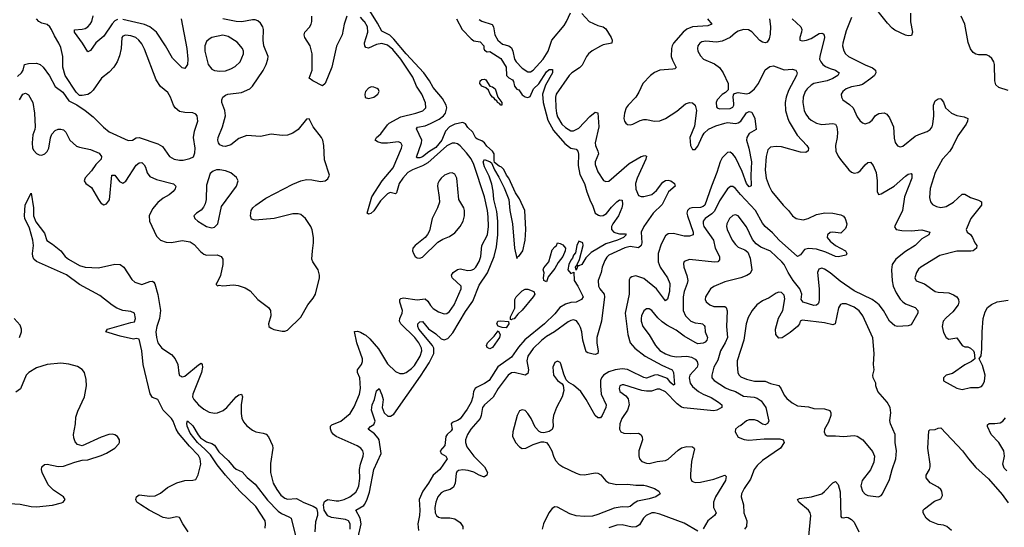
# Model space of a CAD drawing. Header units: inches. Extents: x 1682530 to 1839546, y 640742 to 791647.
# Tile 573 of 656: x 1817446 to 1824741, y 665023 to 668783. Entities that reach past the tile are written whole.
import ezdxf

# ---------------------------------------------------------------- set-up
doc = ezdxf.new("R2010")
doc.units = ezdxf.units.IN
doc.header["$MEASUREMENT"] = 0
doc.layers.add('B8616', color=7, linetype='Continuous')
doc.layers.add('B8626', color=7, linetype='Continuous')

msp = doc.modelspace()

# ---------------------------------------------------------------- linework, layer by layer
at = {"layer": 'B8616', "color": 5}
for points, elevation in [([(1817430, 668362.6), (1817459, 668390), (1817470.9, 668410), (1817481.6, 668450), (1817510, 668458.6), (1817570, 668460.2), (1817597.6, 668450), (1817620.3, 668430), (1817665.9, 668365.9), (1817710, 668287.3), (1817766, 668246), (1817810, 668182), (1817870, 668151.3), (1817930, 668110.7), (1817990, 668063.8), (1818066.1, 667986.1), (1818110, 667951.3), (1818250, 667888.2), (1818282.7, 667890), (1818310, 667908.7), (1818330, 667911.4), (1818470, 667862.6), (1818503.7, 667843.7), (1818557.1, 667770), (1818590, 667748.7), (1818630, 667741.1), (1818658, 667742), (1818706.5, 667753.5), (1818732.5, 667767.5), (1818742.8, 667797.2), (1818745.1, 667830), (1818733.8, 667910), (1818742.2, 667957.8), (1818765.1, 668030), (1818760.7, 668070), (1818750, 668082), (1818730, 668093), (1818670, 668095.1), (1818630, 668103.5), (1818598, 668130), (1818585.4, 668150), (1818563, 668210), (1818543.1, 668243.1), (1818490, 668287.3), (1818456.2, 668336.2), (1818370, 668563.7), (1818350, 668602.9), (1818329.7, 668630), (1818306, 668650), (1818270, 668663.8), (1818230, 668668), (1818210, 668660.7), (1818202.6, 668650), (1818198.3, 668570), (1818186, 668514), (1818167.2, 668470), (1818142.6, 668430), (1818110, 668393.3), (1818052.7, 668350), (1817990, 668260.9), (1817970, 668240.9), (1817950, 668229.6), (1817910, 668220.7), (1817890, 668220.9), (1817864.7, 668244.7), (1817784, 668370), (1817766.2, 668430), (1817766, 668510), (1817750, 668577.2), (1817736.9, 668610), (1817703.9, 668663.9), (1817682.4, 668710), (1817670, 668729.7), (1817650, 668746.9), (1817610, 668758.2), (1817586.6, 668770), (1817571.5, 668790)], 440), ([(1817444.1, 668190), (1817470, 668230.3), (1817490, 668237.8), (1817510, 668225.3), (1817543, 668170), (1817556.1, 668090), (1817561.8, 667990), (1817558.9, 667970), (1817542.7, 667930), (1817537.6, 667870), (1817541.5, 667830), (1817550, 667813.7), (1817570, 667791.5), (1817590, 667781.3), (1817610, 667779.6), (1817631.5, 667788.5), (1817650, 667806.7), (1817662.5, 667830), (1817673, 667907), (1817684.5, 667935.5), (1817710, 667962.9), (1817730, 667970.9), (1817750, 667972.2), (1817770, 667965.8), (1817788.2, 667950), (1817817.6, 667890), (1817867.1, 667847.1), (1817890, 667838.5), (1817970, 667822.5), (1818035.3, 667795.3), (1818051.8, 667770), (1818049, 667750), (1818010.3, 667710), (1817976.8, 667663.2), (1817930, 667611.1), (1817924.2, 667590), (1817936.4, 667570), (1817978.7, 667538.7), (1818030.2, 667450.2), (1818050, 667421.6), (1818057.7, 667417.7), (1818070, 667412.4), (1818090, 667419.5), (1818112.3, 667447.7), (1818129.7, 667630.3), (1818150, 667630.3), (1818185.2, 667585.2), (1818210, 667572.2), (1818232.3, 667587.7), (1818310, 667706.2), (1818330, 667723.5), (1818350, 667723.9), (1818368.1, 667708.1), (1818378, 667690), (1818390, 667648.4), (1818410, 667621.3), (1818459.5, 667599.5), (1818586.3, 667566.3), (1818602, 667550), (1818597.4, 667530), (1818583.1, 667510), (1818554.6, 667485.4), (1818510, 667461.2), (1818470, 667429.8), (1818430, 667381), (1818406, 667330), (1818408.3, 667290), (1818459, 667179), (1818488.9, 667148.9), (1818530, 667135.2), (1818570, 667133.2), (1818650, 667146.6), (1818710, 667136.8), (1818738.5, 667118.5), (1818785.7, 667065.7), (1818810, 667045.3), (1818830, 667037.6), (1818910, 667041), (1818938.9, 667030), (1818951.9, 667010), (1818950.9, 666969.1), (1818932.8, 666887.2), (1818907.5, 666832.5), (1818902, 666830), (1818902, 666822), (1818912, 666812), (1818924, 666816), (1818950.5, 666810.5), (1819030, 666819.7), (1819064.8, 666815.2), (1819117, 666797), (1819154.2, 666774.2), (1819210.3, 666710), (1819290.1, 666650.1), (1819304.4, 666630), (1819307.2, 666590), (1819288.7, 666530), (1819293, 666510), (1819310, 666498.7), (1819330, 666489.1), (1819390, 666476), (1819410, 666474.9), (1819430, 666482), (1819530, 666579.1), (1819579.8, 666670), (1819621, 666719), (1819638.2, 666750), (1819668.2, 666870), (1819668.2, 666890), (1819658.3, 666930), (1819617.2, 666990), (1819611.7, 667010), (1819614.5, 667070), (1819623.8, 667130), (1819623.5, 667170), (1819614.2, 667225.8), (1819603.8, 667250), (1819563.5, 667310), (1819530, 667339.8), (1819510, 667346), (1819470, 667344.4), (1819330.9, 667309.1), (1819190, 667297.2), (1819164.2, 667304.2), (1819156.8, 667330), (1819162, 667370), (1819173.5, 667390), (1819195.1, 667410), (1819270, 667459.7), (1819470, 667565.4), (1819530, 667590.2), (1819570, 667598.9), (1819610, 667597.2), (1819674.5, 667585.5), (1819709.8, 667590.2), (1819730, 667603.8), (1819740.5, 667630), (1819704, 667744), (1819700.3, 667850), (1819691.9, 667890), (1819682.2, 667910), (1819620.5, 667990), (1819590, 668049.3), (1819570, 668046), (1819510.2, 667969.8), (1819470, 667943.1), (1819430, 667927.7), (1819390, 667925.8), (1819310, 667935.8), (1819230, 667918), (1819130, 667924.2), (1819070, 667903.1), (1819010, 667856), (1818970, 667843.5), (1818950, 667845.6), (1818930, 667855.8), (1818919.2, 667870), (1818914, 667890), (1818916.5, 667910), (1818947.6, 667990), (1818969.8, 668070), (1818964.9, 668110), (1818942.9, 668170), (1818942.9, 668190), (1818951.3, 668208.7), (1818970, 668224.2), (1818988.1, 668231.9), (1819090, 668243.2), (1819151.1, 668270), (1819169.9, 668290.1), (1819250, 668407.4), (1819272.8, 668450), (1819285.1, 668490), (1819286, 668510), (1819254.2, 668590), (1819250.4, 668630), (1819252.2, 668710), (1819246.6, 668730), (1819230, 668756.3), (1819210, 668774.3), (1819190, 668781.1), (1819170, 668782.7), (1819092, 668768), (1819050, 668769.5), (1818950, 668789.4)], 420), ([(1818170, 668784.5), (1818150, 668773.8), (1818130, 668753), (1818070, 668660.6), (1818009.1, 668610.9), (1817970, 668554.3), (1817950, 668545.1), (1817910.7, 668610), (1817851.1, 668690), (1817851.8, 668708.2), (1817910, 668712), (1817930, 668718.1), (1817950, 668730.2), (1817969, 668750), (1817979.6, 668770), (1817989.9, 668810.1)], 420), ([(1818641.5, 668790), (1818683.3, 668570), (1818691.8, 668490), (1818688.1, 668451.9), (1818670, 668421.6), (1818650, 668425.7), (1818577.5, 668497.5), (1818526.8, 668590), (1818459.9, 668690), (1818410, 668729.9), (1818370, 668748.3), (1818210, 668784.7)], 420), ([(1819870, 668809.6), (1819849.7, 668750.3), (1819835.7, 668670), (1819792.2, 668587.8), (1819757.5, 668430), (1819710, 668311.3), (1819690, 668292.8), (1819617.6, 668330), (1819591.3, 668350), (1819613.6, 668410), (1819612.8, 668530), (1819598.9, 668590), (1819559.4, 668650), (1819553.6, 668670), (1819558.7, 668690), (1819593.4, 668726.6), (1819605.3, 668750), (1819610.7, 668770), (1819609.8, 668810)], 380), ([(1820000, 668768.1), (1819998.9, 668770), (1819970, 668800.8)], 380), ([(1820000, 668607.1), (1819999.6, 668610), (1820000, 668611.1)], 380), ([(1818693.7, 664990), (1818653.6, 665050), (1818630, 665094.7), (1818610, 665101.5), (1818550.8, 665089.2), (1818510, 665095.1), (1818404.2, 665150), (1818343.1, 665190), (1818313.1, 665210), (1818306.2, 665230), (1818312.2, 665250), (1818330, 665262.9), (1818410, 665253), (1818450, 665256.5), (1818490, 665276.5), (1818541.3, 665318.7), (1818610, 665351.8), (1818670, 665369), (1818728.3, 665371.7), (1818750, 665378), (1818767.3, 665412.7), (1818788.6, 665490), (1818783.4, 665530), (1818770, 665554.1), (1818703.8, 665623.7), (1818621.4, 665721.4), (1818604.7, 665750), (1818582.2, 665810), (1818569.9, 665829.9), (1818509.8, 665890), (1818470, 665969.5), (1818430, 665984.7), (1818412.1, 666012.1), (1818361.5, 666230), (1818350, 666329), (1818330, 666416.2), (1818310, 666420.4), (1818290, 666417.5), (1818190, 666438.6), (1818085.2, 666470), (1818097, 666490), (1818270, 666540.8), (1818296.1, 666543.9), (1818303.6, 666570), (1818296.9, 666610), (1818270, 666620.9), (1818210, 666627.7), (1818164.9, 666644.9), (1818130, 666667.4), (1818040.6, 666740.6), (1817890, 666822.3), (1817792.2, 666892.2), (1817570, 666991.1), (1817549.9, 667009.9), (1817544.5, 667030), (1817540.7, 667050), (1817547.4, 667110), (1817544.5, 667150), (1817518.1, 667238.1), (1817482.8, 667310), (1817481.4, 667330), (1817487.4, 667412.6), (1817530, 667498.8), (1817547.2, 667390), (1817548.5, 667330), (1817565.8, 667285.8), (1817630, 667201), (1817648.2, 667148.2), (1817690, 667120.5), (1817750, 667070.3), (1817783.7, 667030), (1817808.5, 667010), (1817890, 666961.8), (1817930, 666950.3), (1818030, 666943.7), (1818150, 666972.4), (1818190, 666970.4), (1818217.1, 666950), (1818278, 666858), (1818298.9, 666838.9), (1818350, 666822), (1818410, 666844.7), (1818430, 666845.7), (1818439.1, 666839.1), (1818446.5, 666826.5), (1818468.4, 666748.4), (1818488.9, 666630), (1818481.1, 666570), (1818462, 666510), (1818455.4, 666470), (1818459.2, 666430), (1818470.6, 666390), (1818498.6, 666350), (1818570, 666302.3), (1818598.8, 666270), (1818618.3, 666230), (1818624.1, 666164.1), (1818630, 666148), (1818641.4, 666141.4), (1818650, 666137.5), (1818670, 666142.7), (1818770, 666226.9), (1818790, 666238), (1818796.9, 666230), (1818800.2, 666210), (1818791.8, 666170), (1818728, 666010), (1818727.1, 665990), (1818736.2, 665970), (1818771.4, 665930), (1818810, 665898), (1818850, 665875.3), (1818890, 665867.8), (1818910.4, 665870.4), (1818952.7, 665887.3), (1818979.7, 665910), (1819050, 665990.2), (1819070, 666004.9), (1819090.2, 666010.2), (1819098, 665990), (1819086.4, 665933.6), (1819086.7, 665866.7), (1819092.6, 665832.6), (1819105.3, 665805.3), (1819130, 665774.3), (1819170, 665742.3), (1819194.8, 665730), (1819250, 665721.3), (1819273.3, 665713.3), (1819290, 665692.4), (1819319.6, 665630), (1819322.4, 665610), (1819305.2, 665494.8), (1819303.6, 665430), (1819324.2, 665350), (1819350, 665304.1), (1819380.8, 665260.8), (1819410, 665238), (1819430, 665232.2), (1819497.3, 665237.3), (1819550, 665205.8), (1819620.4, 665180.4), (1819644, 665164), (1819653.7, 665133.7), (1819652.2, 665110), (1819637.2, 665062.8), (1819633.2, 664990)], 380), ([(1817445.1, 666430), (1817458.4, 666470), (1817459.3, 666490), (1817450, 666519.7), (1817406.2, 666570)], 420), ([(1819894.8, 665010), (1819894.7, 665050), (1819881.8, 665070), (1819861, 665081), (1819755.9, 665095.9), (1819728.5, 665108.5), (1819701.1, 665150), (1819695.8, 665190), (1819704.8, 665215.2), (1819730, 665228.5), (1819790, 665219), (1819810, 665220.1), (1819849.7, 665230), (1819892.1, 665250), (1819935.7, 665284.3), (1819950, 665305.3), (1819958.5, 665330), (1819965.5, 665385.5), (1819962.8, 665450), (1819970.4, 665489.6), (1819991.5, 665550), (1819993.8, 665570), (1819988.3, 665590), (1819973, 665610), (1819946.5, 665626.5), (1819790, 665694.9), (1819769.9, 665710), (1819756.1, 665730), (1819748.5, 665751.5), (1819748.7, 665771.3), (1819759, 665781), (1819826.2, 665810), (1819893.6, 665866.4), (1819925.3, 665914.7), (1819964.4, 666010), (1819971, 666050), (1819966, 666130), (1819949.8, 666170), (1819949, 666190), (1819977.5, 666230), (1819985, 666250), (1819984.9, 666270), (1819944.8, 666390), (1819927.3, 666472.7), (1819950, 666476), (1819970, 666467.9), (1820000, 666451.6)], 380), ([(1817370, 665199.6), (1817450, 665194.8), (1817530, 665178.2), (1817570, 665174.7), (1817690, 665186.5), (1817756, 665204), (1817769.2, 665210), (1817782.7, 665230), (1817769.4, 665250), (1817697.3, 665297.3), (1817657.5, 665337.5), (1817612.9, 665430), (1817606.4, 665450), (1817610, 665470.3), (1817630, 665487.4), (1817650, 665490.2), (1817730, 665473.4), (1817770, 665475.3), (1817854.1, 665505.9), (1817910, 665519.5), (1817950, 665523.6), (1818050, 665554.9), (1818090, 665572), (1818151.8, 665608.2), (1818179.8, 665640.2), (1818184.7, 665650), (1818184.7, 665670), (1818170, 665695.1), (1818150, 665707.8), (1818130, 665712.2), (1818106.8, 665710), (1818050, 665689.7), (1817910, 665627.6), (1817875.4, 665635.4), (1817856.4, 665656.4), (1817845.9, 665685.9), (1817843.8, 665710), (1817858.7, 665790), (1817861.9, 665838.1), (1817876.2, 665883.8), (1817926.8, 665990), (1817940.2, 666070), (1817937.8, 666117.8), (1817925.4, 666170), (1817910, 666193), (1817874.1, 666214.1), (1817810, 666231.9), (1817750, 666238.7), (1817650, 666228.7), (1817570, 666205), (1817513.1, 666170), (1817493.8, 666150), (1817452.1, 666047.9), (1817417.1, 666022.9)], 420), ([(1819264.2, 665015.8), (1819268.4, 665050), (1819265.3, 665070), (1819196.3, 665176.3), (1819078.1, 665290), (1818969.8, 665410), (1818910, 665484.7), (1818859.6, 665559.6), (1818820.3, 665600.3), (1818762.2, 665650), (1818710, 665719.1), (1818687.2, 665772.8), (1818684.7, 665795.3), (1818690, 665811), (1818730, 665775.8), (1818768, 665708), (1818786.4, 665686.4), (1818830, 665657), (1818870, 665642.6), (1818890, 665630.4), (1818921.7, 665581.7), (1818990, 665518.4), (1819028.9, 665470), (1819050, 665454), (1819093.7, 665433.7), (1819131.9, 665391.9), (1819190, 665342.4), (1819282.9, 665222.9), (1819361.8, 665141.8), (1819384.6, 665124.6), (1819441, 665101), (1819456.9, 665090), (1819500.8, 664910)], 360), ([(1820000, 663666.4), (1819986.4, 663686.4), (1819969.4, 663729.4), (1819916.1, 664010), (1819908.9, 664130), (1819914.5, 664425.5), (1819931.8, 664628.2), (1819922.6, 664770), (1819939.9, 664830), (1819950, 664927.3), (1819976.9, 665050), (1819968.6, 665090), (1819936, 665150), (1819995.8, 665184.2), (1820000, 665191.9)], 360)]:
    msp.add_lwpolyline(points, dxfattribs=dict(at, elevation=elevation))
at = {"layer": 'B8616', "color": 5, "elevation": 440}
for points in [[(1818950, 668667.4), (1818870, 668650.9), (1818850, 668639.7), (1818830, 668620.5), (1818817.5, 668590), (1818817.1, 668550), (1818843.2, 668450), (1818870, 668417.4), (1818890, 668407.2), (1818930, 668400.9), (1818970, 668404.7), (1819010, 668418), (1819043.4, 668436.6), (1819080.4, 668470), (1819103.1, 668530), (1819103.1, 668550), (1819096, 668570), (1819057, 668617), (1818990, 668659.1)], [(1818930, 667670.9), (1818904.7, 667670), (1818878.3, 667661.7), (1818857.6, 667642.4), (1818830, 667558), (1818826.4, 667450), (1818820.4, 667419.6), (1818807, 667393), (1818790, 667372.7), (1818756, 667350), (1818736, 667330), (1818742.8, 667310), (1818764.9, 667290), (1818830, 667250.4), (1818870, 667240.4), (1818890, 667245.5), (1818913.6, 667270), (1818942, 667398), (1819051.5, 667550), (1819063.7, 667590), (1819053.3, 667613.3), (1819010, 667647.8), (1818970, 667662.6)]]:
    msp.add_lwpolyline(points, close=True, dxfattribs=at)
at = {"layer": 'B8626', "color": 5}
for points, elevation in [([(1824046.1, 668830), (1824046.7, 668766.7), (1824060.7, 668690), (1824053.4, 668666.6), (1824030, 668662.8), (1824010, 668669), (1823930, 668706.3), (1823910, 668720.3), (1823876.2, 668756.2), (1823750, 668915.1)], 480), ([(1820000, 665191.9), (1820017, 665223), (1820036.9, 665283.1), (1820069.3, 665450), (1820124.4, 665570), (1820109.9, 665669.9), (1820103.1, 665683.1), (1820074.4, 665714.4), (1820027.3, 665750), (1820045.6, 665770), (1820070, 665783.9), (1820079.6, 665810), (1820052.8, 665890), (1820056.8, 665930), (1820076, 665970), (1820090, 666034.8), (1820110, 666050.7), (1820130, 666004.7), (1820138.7, 665970), (1820132.7, 665910), (1820145.7, 665870), (1820173.4, 665846.6), (1820193.7, 665846.3), (1820217.8, 665862.2), (1820416.3, 666143.7), (1820479, 666241), (1820513.4, 666310), (1820515.1, 666350), (1820505, 666370), (1820404.1, 666490), (1820394.9, 666510), (1820396.4, 666530), (1820410, 666544.4), (1820430, 666547.8), (1820474.1, 666494.1), (1820530, 666456.2), (1820570, 666419), (1820590, 666410.9), (1820617.3, 666422.7), (1820655.4, 666464.6), (1820750, 666622), (1820802.5, 666697.5), (1820850, 666816.4), (1820912.4, 666907.6), (1820962.7, 667030), (1820978.4, 667101.6), (1820987.9, 667190), (1820988.7, 667290), (1820981.2, 667361.2), (1820959.1, 667450), (1820953.4, 667513.4), (1820943.3, 667563.3), (1820923.9, 667623.9), (1820890, 667692.3), (1820878.9, 667730), (1820890, 667746), (1820932, 667730), (1820942, 667722), (1820962.8, 667670), (1820996.3, 667616.3), (1821036.3, 667536.3), (1821070.6, 667450.6), (1821078, 667370), (1821097.3, 667270), (1821111, 667090), (1821130, 667014), (1821138, 667030), (1821150, 667036), (1821173.1, 667070), (1821190, 667151), (1821197.3, 667230), (1821188.5, 667370), (1821150, 667455.1), (1821119.3, 667499.3), (1821070, 667608.7), (1821052.3, 667630), (1821032.5, 667672.5), (1821015.3, 667690), (1820998, 667698), (1820964.7, 667724.7), (1820960.5, 667740.5), (1820960.3, 667790), (1820949.8, 667810), (1820906.2, 667846.2), (1820890, 667870.9), (1820870, 667884.5), (1820836.8, 667896.8), (1820826.2, 667906.2), (1820804, 667950), (1820765.2, 667985.2), (1820750, 668011.2), (1820730, 668022), (1820670, 668009.1), (1820629.7, 667990.3), (1820602.1, 667957.9), (1820574.4, 667890), (1820530, 667836.1), (1820476.9, 667803.1), (1820430, 667766.1), (1820410, 667760.3), (1820390, 667760.7), (1820385.5, 667765.5), (1820422.5, 667870), (1820425.7, 667890), (1820385.4, 667974.6), (1820392.9, 667987.1), (1820450, 667997.4), (1820490, 668013.9), (1820554.6, 668045.4), (1820587, 668070), (1820601.7, 668090), (1820609.6, 668130), (1820606.6, 668150), (1820578.9, 668198.9), (1820510, 668279.5), (1820482, 668330), (1820439.3, 668390), (1820310, 668529.4), (1820219.2, 668639.2), (1820188.4, 668668.4), (1820130, 668697.2), (1820097.8, 668757.8), (1820027.5, 668867.5)], 360), ([(1820000, 668611.1), (1820024.8, 668690), (1820022.1, 668730), (1820000, 668768.1)], 380), ([(1820681.6, 668790), (1820723.2, 668710), (1820790, 668642), (1820810, 668627), (1820858.7, 668618.7), (1820884.4, 668590), (1820883.7, 668570), (1820890, 668557.3), (1820910, 668544.9), (1820930, 668547.3), (1821010, 668496), (1821050.2, 668430), (1821051.7, 668370), (1821070, 668352.9), (1821098, 668338), (1821105.7, 668325.7), (1821113.1, 668290), (1821130, 668269.3), (1821143.1, 668263.1), (1821170, 668225.2), (1821190, 668212.2), (1821210, 668206.2), (1821227.1, 668212.9), (1821253.6, 668270), (1821291.2, 668308.8), (1821350, 668397.7), (1821370, 668413.7), (1821394.7, 668414.7), (1821393.5, 668390), (1821342.1, 668297.9), (1821320.4, 668230), (1821325.7, 668170), (1821358.7, 668038.7), (1821401.7, 667961.7), (1821486, 667866), (1821518.6, 667838.6), (1821530, 667832), (1821570, 667824.4), (1821582, 667810), (1821587.1, 667787.1), (1821583.9, 667703.9), (1821596.9, 667636.9), (1821630, 667570.7), (1821647.2, 667507.2), (1821675.6, 667435.6), (1821690.3, 667410), (1821710.4, 667350), (1821734.5, 667334.5), (1821750, 667330.2), (1821770, 667332.9), (1821793, 667347), (1821830, 667393.4), (1821870, 667432.8), (1821890, 667448.4), (1821910, 667446), (1821912.7, 667412.7), (1821907.2, 667390), (1821881.5, 667330), (1821840.5, 667270), (1821831.5, 667250), (1821831, 667230), (1821848, 667210), (1821863.8, 667203.8), (1821890, 667197.2), (1821935.6, 667195.6), (1821940.4, 667190), (1821919.6, 667170), (1821875.8, 667150), (1821790, 667123.2), (1821680.9, 667059.1), (1821641.7, 667018.3), (1821610, 666969.6), (1821590, 666959), (1821581, 666959), (1821568.4, 666928.4), (1821565.2, 666950), (1821570, 666962), (1821578, 666962), (1821575.3, 666970), (1821593.2, 667006.8), (1821622, 667110), (1821617.6, 667130), (1821590, 667143), (1821573.7, 667110), (1821563.8, 667056.2), (1821550, 667038.7), (1821543.1, 667016.9), (1821530, 667001.6), (1821514.4, 666970), (1821508.5, 666930), (1821530, 666904), (1821551.6, 666911.6), (1821553, 666850), (1821580.8, 666810), (1821620.3, 666730), (1821608.8, 666710), (1821570, 666691.6), (1821530, 666687.7), (1821490, 666676.8), (1821448.8, 666651.2), (1821410, 666605.1), (1821333.6, 666530), (1821189.5, 666410.5), (1821141.9, 666358.1), (1821090, 666284.2), (1820987.7, 666212.3), (1820923.9, 666110), (1820890, 666088.1), (1820830, 666059.7), (1820819.5, 666050), (1820809, 666030), (1820804.4, 665990), (1820791.7, 665950), (1820762.5, 665897.5), (1820710, 665827.1), (1820690, 665813.1), (1820650, 665800.4), (1820642.9, 665790), (1820649.3, 665750), (1820643.2, 665736.8), (1820612.3, 665710), (1820603.7, 665696.3), (1820595.6, 665630), (1820560.8, 665590), (1820567.6, 665570), (1820602.6, 665550), (1820613, 665530), (1820559.3, 665450), (1820510, 665408.5), (1820476.1, 665350), (1820433, 665290), (1820406.6, 665230), (1820411.6, 665150), (1820408.6, 665111.4), (1820395.6, 665050), (1820399.9, 665000.1)], 360), ([(1821610, 668828.5), (1821665.5, 668770), (1821730, 668740.9), (1821770, 668728.7), (1821790, 668715.8), (1821828.1, 668650), (1821835, 668630), (1821832.2, 668610), (1821770, 668595.8), (1821750, 668586.8), (1821688.7, 668551.3), (1821661.6, 668530), (1821645.7, 668510), (1821613.9, 668446.1), (1821593, 668427), (1821536.6, 668390), (1821516.6, 668370), (1821420.4, 668230), (1821415, 668210), (1821418.2, 668130), (1821422.1, 668090), (1821430, 668063.5), (1821463.7, 668010), (1821490, 667983.8), (1821530, 667960.7), (1821550, 667958.9), (1821590, 667978.7), (1821670, 668064.5), (1821710, 668097.6), (1821730, 668094), (1821735.8, 667990), (1821710.6, 667870), (1821712.3, 667850), (1821730.8, 667810), (1821733.3, 667790), (1821710.1, 667730), (1821710.8, 667710), (1821730, 667656), (1821772.8, 667592.8), (1821790, 667583.6), (1821810, 667587.8), (1821961.9, 667718.1), (1822050, 667770.1), (1822077.5, 667777.5), (1822091, 667771), (1822085.4, 667750), (1822020.3, 667610), (1822008.1, 667570), (1822010, 667528.2), (1822030, 667479.7), (1822050, 667472.8), (1822070, 667473.7), (1822130, 667487.5), (1822163.3, 667516.7), (1822210, 667579.8), (1822230, 667590.7), (1822250, 667593), (1822270, 667589.1), (1822298, 667570), (1822302, 667550), (1822252.5, 667507.5), (1822206.2, 667413.8), (1822139.4, 667350), (1822069.2, 667250), (1822051.7, 667210), (1822055.2, 667130), (1822050, 667109.2), (1822030, 667093.5), (1821970, 667103.1), (1821930, 667094.2), (1821810, 667038), (1821795.6, 667024.4), (1821781.2, 666998.8), (1821761.9, 666950), (1821754.5, 666910), (1821732.2, 666850), (1821733.6, 666810), (1821743.9, 666790), (1821776.1, 666750), (1821779.9, 666730), (1821757.4, 666550), (1821722.9, 666430), (1821722.8, 666390), (1821732.4, 666327.6), (1821730.2, 666310), (1821710, 666303), (1821694.8, 666305.2), (1821655.4, 666315.4), (1821643.6, 666323.6), (1821619.5, 666410), (1821611.4, 666471.4), (1821601.8, 666501.8), (1821590, 666528.6), (1821572.3, 666552.3), (1821550, 666560.7), (1821530, 666556), (1821510, 666544.5), (1821408.2, 666471.8), (1821350, 666436.7), (1821313, 666407), (1821250, 666347.2), (1821211.9, 666290), (1821204.1, 666255.9), (1821215.6, 666190), (1821210, 666162.9), (1821190, 666150.4), (1821110, 666169.5), (1821090, 666166.1), (1821064.1, 666150), (1820992, 666050), (1820953.8, 665986.2), (1820889, 665930), (1820876.1, 665910), (1820866, 665850), (1820857.2, 665830), (1820789.8, 665750.2), (1820762.9, 665710), (1820750.1, 665670.1), (1820748.8, 665650), (1820758.1, 665618.1), (1820810.7, 665550), (1820890.1, 665470), (1820911.5, 665430), (1820907.5, 665410), (1820890, 665396.8), (1820882, 665398), (1820850, 665408.6), (1820810, 665431.5), (1820770, 665443.8), (1820730, 665449.4), (1820696.8, 665443.2), (1820685.5, 665434.5), (1820679.5, 665420.5), (1820671.7, 665350), (1820659.3, 665320.7), (1820636.7, 665303.3), (1820590, 665289.9), (1820570, 665279.1), (1820545, 665250), (1820529.6, 665210), (1820522.9, 665170), (1820525.3, 665130), (1820533.6, 665110), (1820550, 665099), (1820570, 665093.8), (1820632.3, 665092.3), (1820670, 665086.1), (1820710, 665059), (1820729.4, 665030), (1820729.4, 665010)], 380), ([(1820850, 668783.7), (1820870, 668770.9), (1820946.4, 668746.4), (1820957.2, 668730), (1820965.8, 668670), (1820987.8, 668630), (1821022.2, 668602.2), (1821070, 668588.6), (1821090, 668575), (1821101, 668550), (1821112.1, 668490), (1821123.7, 668470), (1821170, 668423.6), (1821210, 668397), (1821230, 668395.9), (1821250, 668410.1), (1821325, 668490), (1821361.9, 668550), (1821388, 668630), (1821480, 668740), (1821498.4, 668770), (1821526.2, 668833.8)], 380), ([(1822542.8, 668790), (1822574, 668750), (1822543.7, 668736.3), (1822430, 668729.3), (1822390, 668712.9), (1822362, 668690), (1822290.2, 668610), (1822279.5, 668590), (1822275.5, 668570), (1822273.8, 668510), (1822282.7, 668482.7), (1822310.5, 668429.5), (1822300.5, 668419.5), (1822284.7, 668415.3), (1822190, 668408.5), (1822150, 668392.5), (1822118.6, 668370), (1822062.6, 668310), (1822034.2, 668245.8), (1822012, 668210), (1821953.5, 668150), (1821940.6, 668130), (1821926.4, 668090), (1821921.8, 668050), (1821927.8, 668030), (1821937.4, 668017.4), (1821950, 668007.6), (1821970, 668004), (1821990, 668009.1), (1822043.4, 668036.6), (1822070, 668042.6), (1822090, 668043.1), (1822150, 668031.8), (1822190, 668033.9), (1822230, 668050.8), (1822314.6, 668105.4), (1822379.6, 668160.4), (1822410, 668170.1), (1822430, 668166), (1822450.1, 668150.1), (1822459.6, 668110), (1822445, 667995), (1822412.1, 667910), (1822417, 667850), (1822430, 667820.7), (1822441.1, 667821.1), (1822450, 667821.6), (1822470, 667847), (1822501.5, 667918.5), (1822517.1, 667942.9), (1822548.9, 667971.1), (1822602.7, 667997.3), (1822670, 668017.5), (1822690, 668020.1), (1822750, 668014.7), (1822770, 668018.9), (1822790, 668032.1), (1822830, 668091.8), (1822850, 668101.8), (1822870, 668097.8), (1822891.8, 668050), (1822903.7, 667970), (1822850, 667938.9), (1822832.4, 667910), (1822830.9, 667890), (1822848.6, 667830), (1822869.1, 667730), (1822862.5, 667630), (1822866.7, 667553.3), (1822850, 667545.1), (1822830, 667569.8), (1822799.3, 667659.3), (1822750, 667760.9), (1822730, 667787.4), (1822710, 667801.5), (1822690, 667798.2), (1822650, 667759.8), (1822634.8, 667730), (1822612, 667650), (1822571, 667550), (1822523.3, 667410), (1822510, 667398.3), (1822490, 667391.8), (1822426, 667390), (1822410, 667383.7), (1822395, 667370), (1822390.1, 667350), (1822394, 667330), (1822436.2, 667210), (1822436.9, 667190), (1822410, 667179.2), (1822370, 667179.1), (1822290, 667199.6), (1822250, 667197.5), (1822230, 667182.4), (1822198.9, 667121.1), (1822177.6, 667050), (1822176.8, 666990), (1822191.5, 666950), (1822245.5, 666870), (1822263.5, 666830), (1822261.5, 666770), (1822246.3, 666713.7), (1822230, 666701.6), (1822164.5, 666790), (1822070, 666864.7), (1822010, 666884.8), (1821981.7, 666878.3), (1821969.5, 666870.5), (1821962.8, 666857.2), (1821960.6, 666750), (1821931.4, 666610), (1821951, 666451), (1821969.4, 666390), (1822004.7, 666350), (1822079.7, 666290), (1822203.5, 666223.5), (1822281.3, 666190), (1822291.1, 666170), (1822298, 666082), (1822290, 666076.3), (1822270, 666093), (1822245.4, 666125.4), (1822172.3, 666152.3), (1822150, 666149.9), (1822090, 666128.8), (1822070, 666131.4), (1821970, 666182.8), (1821950, 666190.7), (1821910, 666196.6), (1821857, 666190), (1821810, 666174), (1821770.9, 666149.1), (1821756.8, 666130), (1821750.1, 666110), (1821748.2, 666070), (1821753.8, 666010), (1821791, 665930), (1821789.3, 665910), (1821762.2, 665850), (1821750, 665833.7), (1821730, 665833.1), (1821710, 665851.3), (1821643.8, 665970), (1821603.2, 666030), (1821550, 666075), (1821515.5, 666095.5), (1821496.1, 666116.1), (1821477.8, 666157.8), (1821454.5, 666234.5), (1821450, 666243.6), (1821430, 666253.1), (1821410, 666243), (1821395.5, 666210), (1821400.7, 666150), (1821430, 666110.3), (1821465.1, 666085.1), (1821473, 666073), (1821476.5, 666036.5), (1821464.6, 665990), (1821423.2, 665910), (1821401, 665850), (1821397.1, 665817.1), (1821399.4, 665770), (1821392.3, 665747.7), (1821370, 665731.9), (1821330, 665724), (1821310, 665724.7), (1821293.8, 665733.8), (1821265.6, 665765.6), (1821234.6, 665830), (1821210, 665865.7), (1821190, 665887.2), (1821170, 665894.2), (1821150, 665886.3), (1821131.3, 665850), (1821100.4, 665730), (1821098, 665698), (1821120.5, 665650), (1821150, 665618.4), (1821170, 665606.7), (1821197.2, 665610), (1821250, 665635.3), (1821310, 665654.9), (1821330, 665656.3), (1821350, 665650.5), (1821366.8, 665630), (1821388.5, 665588.5), (1821400.4, 665550), (1821417.1, 665517.1), (1821439.5, 665490), (1821470, 665470.3), (1821570, 665423.7), (1821595.4, 665415.4), (1821630, 665412.8), (1821710, 665426.5), (1821730, 665424.6), (1821752, 665412), (1821788.5, 665368.5), (1821812.2, 665352.2), (1821870, 665340.7), (1821950, 665343.8), (1822010, 665335), (1822070, 665335.2), (1822090, 665331.3), (1822150.6, 665310), (1822180.7, 665290), (1822190.7, 665270), (1822159.1, 665250), (1822110, 665233.3), (1822023.7, 665216.3), (1821998.6, 665201.4), (1821970, 665176.2), (1821950, 665172.1), (1821910, 665175.8), (1821850, 665165.6), (1821730, 665117.9), (1821690, 665106.7), (1821630, 665102.9), (1821570, 665108.3), (1821522.6, 665122.6), (1821430, 665172.7), (1821410, 665173.6), (1821390, 665162), (1821367, 665130), (1821326, 665050), (1821315.9, 665010)], 420), ([(1823001, 668790), (1823008.3, 668731.7), (1823005.4, 668674.6), (1822999, 668641), (1822983.8, 668616.2), (1822970, 668611.8), (1822950, 668615.6), (1822930, 668629.6), (1822870, 668693.3), (1822846.5, 668706.5), (1822810, 668709.9), (1822770, 668697.4), (1822750, 668685.6), (1822710, 668649.9), (1822650, 668623.9), (1822610, 668616.8), (1822530, 668623.8), (1822500.6, 668619.4), (1822485.7, 668610), (1822471.7, 668590), (1822468, 668570), (1822471.5, 668550), (1822490, 668514), (1822513.7, 668490), (1822594.7, 668454.7), (1822630, 668428.8), (1822657.3, 668390), (1822694.9, 668310), (1822695.8, 668264.2), (1822675.4, 668244.6), (1822650, 668229.6), (1822612.7, 668190), (1822606.7, 668170), (1822610, 668138), (1822614.8, 668130), (1822630, 668122.4), (1822710, 668124.7), (1822730, 668134.9), (1822738, 668150), (1822738.4, 668161.6), (1822732.4, 668210), (1822734.5, 668225.5), (1822743.1, 668236.9), (1822770, 668243.2), (1822830, 668232.4), (1822850, 668238.5), (1822870, 668253.6), (1822890, 668270.3), (1822919.8, 668310), (1822968.8, 668411.2), (1823004.7, 668435.3), (1823030, 668441.3), (1823110, 668411.6), (1823170, 668416.5), (1823197.1, 668410), (1823207, 668390), (1823200.7, 668370), (1823141.4, 668258.6), (1823124.4, 668210), (1823117.3, 668170), (1823121, 668110), (1823136.3, 668050), (1823146.7, 668026.7), (1823206.5, 667926.5), (1823279.1, 667850), (1823290.4, 667830), (1823287.5, 667812.5), (1823270, 667799.5), (1823230, 667800.5), (1823090, 667840.7), (1823050, 667843.5), (1823010, 667839.1), (1822990, 667818), (1822976.9, 667770), (1822970.2, 667670), (1822975.8, 667610), (1822998.2, 667550), (1823019.6, 667510), (1823102.6, 667410), (1823142.6, 667370), (1823171.8, 667330), (1823198.4, 667310), (1823250, 667300.2), (1823287.3, 667310), (1823350, 667340.8), (1823412.4, 667352.4), (1823470, 667350.5), (1823530, 667338), (1823550, 667326.8), (1823562, 667310), (1823573.4, 667270), (1823570.6, 667249.4), (1823563.5, 667236.5), (1823530, 667201.2), (1823470, 667207.8), (1823450, 667205.6), (1823430.5, 667190), (1823428.9, 667170), (1823450, 667142.4), (1823490.8, 667110), (1823564.7, 667070), (1823574.8, 667050), (1823570, 667038), (1823510, 667026.6), (1823490, 667029.8), (1823419.9, 667059.9), (1823350, 667082.6), (1823290, 667087.7), (1823260.1, 667079.9), (1823230, 667041.6), (1823210, 667029.7), (1823073.3, 667150), (1823024.2, 667204.2), (1822970.3, 667250.3), (1822950, 667276.8), (1822898.8, 667370), (1822787.1, 667487.1), (1822750, 667532.1), (1822730, 667548.4), (1822711.7, 667548.3), (1822690, 667529.7), (1822630, 667441.4), (1822594.6, 667365.4), (1822575.3, 667344.7), (1822525.2, 667310), (1822510.1, 667289.9), (1822508.9, 667270), (1822515.9, 667250), (1822586.9, 667150), (1822598.3, 667090), (1822630.1, 667030), (1822630, 667002.9), (1822618.4, 666990), (1822593.1, 666986.9), (1822410, 667006.6), (1822370, 666992.3), (1822363.9, 666976.1), (1822366.3, 666950), (1822389.1, 666889.1), (1822395.5, 666850), (1822391.8, 666828.2), (1822370.1, 666769.9), (1822362.1, 666730), (1822361.4, 666630), (1822380.1, 666590), (1822417.8, 666550), (1822450, 666537.3), (1822493.6, 666533.6), (1822504.4, 666530), (1822517.4, 666517.4), (1822522.3, 666510), (1822525.7, 666470), (1822543.2, 666430), (1822538.2, 666410), (1822525.7, 666394.3), (1822510, 666385.7), (1822470, 666382.8), (1822450, 666391.1), (1822370, 666437.9), (1822310, 666483.6), (1822240.7, 666520.7), (1822205.3, 666545.3), (1822173.4, 666573.4), (1822130, 666628.3), (1822110, 666642), (1822090, 666641.3), (1822070, 666627), (1822053.8, 666590), (1822050.2, 666570), (1822050.2, 666550), (1822063.9, 666510), (1822110, 666448.7), (1822156.8, 666370), (1822190, 666333), (1822230, 666309.1), (1822270, 666294.3), (1822310, 666286.8), (1822390, 666290.8), (1822423.3, 666283.3), (1822450, 666269.3), (1822465.7, 666250), (1822470.7, 666230), (1822464.4, 666210), (1822412.2, 666150), (1822406.1, 666130), (1822413.8, 666090), (1822430, 666066.4), (1822476, 666030), (1822510, 666010.1), (1822570, 665985), (1822624.7, 665950), (1822649.1, 665930), (1822649, 665910), (1822611.2, 665890), (1822590, 665886.1), (1822367, 665907), (1822350, 665912.8), (1822317.6, 665937.6), (1822230, 666026.4), (1822190, 666045.6), (1822170, 666046.1), (1822127.8, 666032.2), (1822090, 666030.8), (1822056.5, 666036.5), (1821921.2, 666078.8), (1821910, 666078.9), (1821893.4, 666070), (1821887.8, 666050), (1821893.7, 666030), (1821936.6, 665996.6), (1821954.1, 665974.1), (1821961.5, 665930), (1821948.4, 665890), (1821907.2, 665830), (1821892.9, 665790), (1821889, 665749), (1821900.7, 665730), (1821921.4, 665721.4), (1821970, 665717.4), (1822030, 665720.3), (1822050, 665707.7), (1822058.9, 665690), (1822059.6, 665670), (1822033.1, 665590), (1822033.4, 665553.4), (1822039.5, 665530), (1822056.3, 665510), (1822090, 665497.4), (1822110, 665495.6), (1822170, 665510.2), (1822230, 665518.4), (1822251.1, 665528.9), (1822324.7, 665595.3), (1822350, 665612.1), (1822390, 665620.7), (1822430, 665619.6), (1822444.4, 665610), (1822445.1, 665605.1), (1822423.8, 665510), (1822415.9, 665415.9), (1822415.6, 665390), (1822425.8, 665365.8), (1822450, 665356), (1822490, 665357.2), (1822590, 665380.2), (1822671.3, 665410), (1822679.3, 665399.3), (1822675.9, 665370), (1822601.6, 665250), (1822586.7, 665210), (1822586.5, 665170), (1822605.7, 665130), (1822594.9, 665110), (1822544.9, 665070), (1822510, 665012)], 440), ([(1823170.2, 668790), (1823234.5, 668730), (1823240.2, 668710), (1823238.9, 668690), (1823226.3, 668650), (1823226.4, 668630), (1823245, 668625), (1823275.1, 668630), (1823310, 668643.8), (1823370, 668679.7), (1823390, 668683.2), (1823398.1, 668678.1), (1823407.4, 668667.4), (1823410.1, 668650), (1823374, 668510), (1823373, 668490), (1823380.7, 668470), (1823397.3, 668450), (1823416.7, 668436.7), (1823450, 668421), (1823490.4, 668410), (1823518, 668390), (1823507.1, 668370), (1823470, 668346), (1823430, 668330.5), (1823330, 668311), (1823310, 668298.6), (1823279.7, 668270), (1823265, 668250), (1823250.2, 668209.8), (1823248.7, 668170), (1823257.7, 668110), (1823270, 668082), (1823290, 668056.5), (1823310, 668038.5), (1823350, 668015.5), (1823390, 668007.5), (1823470, 668014.7), (1823490, 668008.7), (1823499.3, 667990), (1823505.1, 667950), (1823502.5, 667910), (1823490.9, 667850), (1823494.2, 667810), (1823510.7, 667770.7), (1823526.5, 667746.5), (1823590, 667670.3), (1823610, 667652.9), (1823630, 667644.9), (1823655.1, 667650), (1823674.9, 667665.1), (1823710, 667708.4), (1823730, 667724.9), (1823750, 667726.4), (1823770, 667701.6), (1823790.9, 667650), (1823799.4, 667590), (1823798.9, 667510), (1823810, 667488.9), (1823830, 667492.2), (1823925.7, 667550), (1824010, 667624.2), (1824030, 667638), (1824050, 667644), (1824056, 667636), (1824056.1, 667610), (1824003, 667470), (1823986, 667370), (1823928.1, 667248.1), (1823941, 667230), (1823981.2, 667221.2), (1824050, 667218.2), (1824130, 667225.4), (1824190.6, 667210), (1824183, 667190), (1824130, 667159.3), (1824080.8, 667110), (1824010, 667066.3), (1823938.2, 667010), (1823910.9, 666970), (1823906.4, 666930), (1823911.4, 666848.6), (1823918.6, 666810), (1823939.3, 666759.3), (1823970, 666712.7), (1823990, 666692.3), (1824010, 666679), (1824080.4, 666650), (1824101.1, 666630), (1824099.6, 666610), (1824050, 666522.7), (1824030, 666515.1), (1823950, 666511.5), (1823930, 666516.3), (1823889.9, 666549.9), (1823847.2, 666630), (1823813.5, 666670), (1823789.7, 666690), (1823761.3, 666710), (1823630, 666773.3), (1823525.9, 666845.9), (1823450, 666908.3), (1823410, 666935), (1823390, 666941.8), (1823365.9, 666934.1), (1823356.2, 666910), (1823370.1, 666790), (1823369.4, 666710), (1823367.5, 666690), (1823361.4, 666678.6), (1823350, 666667.3), (1823330, 666666.9), (1823251.4, 666691.4), (1823236.8, 666710), (1823240.8, 666750), (1823226.7, 666790), (1823176.6, 666850), (1823139.6, 666910), (1823110, 666969.7), (1823093.7, 666990), (1823010, 667067.3), (1822937.9, 667097.9), (1822901.5, 667121.5), (1822874.6, 667154.6), (1822830, 667249.6), (1822770, 667331.1), (1822750, 667338.5), (1822730, 667333.3), (1822705.2, 667310), (1822686, 667270), (1822683.6, 667250), (1822688, 667230), (1822725.8, 667150), (1822750, 667117.6), (1822770, 667098.7), (1822819.1, 667079.1), (1822840.5, 667060.5), (1822857.3, 667017.3), (1822870.2, 666930), (1822857.3, 666902.7), (1822832.6, 666887.4), (1822790, 666871.4), (1822670, 666840.9), (1822590, 666807.1), (1822564.9, 666790), (1822526.3, 666730), (1822526, 666710), (1822532.6, 666692.6), (1822558.4, 666670), (1822590, 666658.6), (1822670, 666659), (1822679.6, 666650), (1822686.9, 666626.9), (1822683.1, 666510), (1822690.1, 666430), (1822672.5, 666390), (1822637.4, 666330), (1822619.4, 666260.6), (1822588.6, 666210), (1822573.2, 666150), (1822575.3, 666130), (1822590.3, 666110), (1822676.3, 666056.3), (1822703.1, 666043.1), (1822750.2, 666030), (1822810, 665994.1), (1822886.7, 665986.7), (1822910, 665980.2), (1822938.8, 665958.8), (1822975, 665910), (1822996.1, 665810), (1822987.7, 665792.3), (1822970, 665783.1), (1822950, 665786.6), (1822911.7, 665811.7), (1822890, 665820.2), (1822850, 665819.9), (1822830, 665812), (1822790, 665778), (1822770.8, 665770), (1822750.8, 665750), (1822747.3, 665730), (1822770.4, 665690.4), (1822813.8, 665673.8), (1822848.9, 665668.9), (1822961.4, 665678.6), (1823078.2, 665678.2), (1823104, 665670), (1823110.3, 665650), (1823082.3, 665610), (1822950, 665518.8), (1822910, 665479.8), (1822888.5, 665450), (1822860.7, 665379.3), (1822814.7, 665310), (1822794.9, 665270), (1822792.8, 665250), (1822809.2, 665190), (1822811.5, 665130), (1822834.4, 665070), (1822831.3, 665030), (1822817.4, 665010)], 460), ([(1823610, 668798.4), (1823570, 668699.6), (1823545.8, 668610), (1823543.2, 668590), (1823551.8, 668551.8), (1823565.3, 668530), (1823586, 668510), (1823710, 668447.4), (1823765.5, 668425.5), (1823787.4, 668410), (1823790.2, 668390), (1823779.2, 668370), (1823753.5, 668346.5), (1823690, 668303.7), (1823665.4, 668294.6), (1823610, 668285.3), (1823568.7, 668270), (1823545.7, 668250), (1823533.7, 668230), (1823534, 668210), (1823544.9, 668190), (1823594.8, 668154.8), (1823620.9, 668130), (1823650, 668063.8), (1823670, 668034.9), (1823690, 668018.4), (1823710, 668012.2), (1823739.5, 668020.5), (1823761.6, 668038.4), (1823788.1, 668071.9), (1823811.8, 668088.2), (1823850, 668094), (1823870, 668084.2), (1823890, 668056.4), (1823921.3, 667990), (1823925.5, 667905.5), (1823933.4, 667873.4), (1823950, 667847.7), (1823970, 667841.6), (1823990, 667844.9), (1824080.7, 667919.3), (1824107.1, 667932.9), (1824170, 667954.2), (1824193.1, 667970), (1824206.2, 667990), (1824211.4, 668010), (1824218.9, 668070), (1824216, 668150), (1824230, 668181.6), (1824250, 668195.8), (1824270, 668198), (1824274.4, 668194.4), (1824290, 668170.8), (1824304.6, 668130), (1824350, 668091.6), (1824390, 668072.8), (1824444.4, 668064.4), (1824470.5, 668050), (1824468.5, 668030), (1824458.3, 668010), (1824397.8, 667922.2), (1824358.4, 667841.6), (1824336.9, 667810), (1824284.1, 667750), (1824228.4, 667650), (1824191.6, 667531.6), (1824186.4, 667466.4), (1824193.5, 667433.5), (1824210, 667413.4), (1824238.9, 667398.9), (1824270, 667391.8), (1824310, 667398.5), (1824366, 667430), (1824430, 667491.6), (1824450, 667491.5), (1824490, 667464.7), (1824550, 667446.3), (1824573.2, 667433.2), (1824571.3, 667410), (1824493.8, 667310), (1824459.5, 667230), (1824466, 667210), (1824490, 667192), (1824506.7, 667170), (1824523.6, 667130), (1824537.4, 667110), (1824536, 667090), (1824510, 667070.8), (1824492.9, 667067.1), (1824390, 667067.9), (1824263.2, 667036.8), (1824121.6, 666950), (1824105, 666935), (1824090.4, 666910), (1824079.1, 666870), (1824088.5, 666848.5), (1824150, 666827.4), (1824230, 666770.2), (1824250, 666763.5), (1824330, 666758.9), (1824365.6, 666745.6), (1824390.3, 666730), (1824402.4, 666710), (1824404.2, 666690), (1824398.5, 666670), (1824360, 666620), (1824310, 666575.4), (1824288.9, 666550), (1824281.7, 666510), (1824290, 666466), (1824310, 666427.7), (1824330, 666417.1), (1824390, 666426.8), (1824430, 666370.8), (1824450, 666360.7), (1824470, 666358.8), (1824492, 666350), (1824512, 666330), (1824516.9, 666316.9), (1824522, 666270), (1824498, 666250), (1824450, 666226), (1824358, 666162), (1824310, 666149.2), (1824290.8, 666130), (1824290, 666107.3), (1824390, 666053.4), (1824430, 666043), (1824490, 666059.3), (1824550, 666058.4), (1824572.9, 666067.1), (1824582.7, 666077.3), (1824594.7, 666105.3), (1824599.7, 666150), (1824580.7, 666220.7), (1824555.3, 666270), (1824570, 666294), (1824575.9, 666344.1), (1824576.5, 666470), (1824584.1, 666570), (1824599.8, 666620.2), (1824617, 666650), (1824646.2, 666673.8), (1824687.9, 666692.1), (1824770, 666704.2)], 480), ([(1824770, 668258.5), (1824699.6, 668279.6), (1824679.3, 668299.3), (1824670.8, 668330), (1824668.5, 668450), (1824664.4, 668470), (1824650, 668495.6), (1824630, 668513.3), (1824610, 668522.4), (1824550, 668521.7), (1824530, 668526.9), (1824510, 668540.5), (1824490, 668566.3), (1824473.6, 668613.6), (1824448.1, 668750), (1824422.5, 668810)], 480), ([(1820000, 666451.6), (1820010, 666446.2), (1820039.7, 666419.7), (1820105.6, 666345.6), (1820170, 666233.6), (1820230, 666176.1), (1820263.1, 666163.1), (1820290, 666163), (1820310, 666170.2), (1820350, 666199.4), (1820370, 666222.3), (1820413.7, 666290), (1820425.9, 666330), (1820423.6, 666350), (1820403.8, 666390), (1820374.3, 666430), (1820269.9, 666530), (1820259.9, 666550), (1820261.4, 666570), (1820280.5, 666610), (1820282.8, 666630), (1820262.1, 666690), (1820261.6, 666710), (1820270, 666718.8), (1820290, 666723), (1820390, 666707.3), (1820450, 666714.1), (1820470, 666699.1), (1820490, 666665), (1820510, 666643.5), (1820550, 666618.6), (1820590, 666604.9), (1820610, 666606), (1820630, 666620.3), (1820665, 666670), (1820718.2, 666790), (1820716, 666810), (1820651.4, 666870), (1820644.6, 666890), (1820656.8, 666910), (1820690, 666931.9), (1820710, 666937), (1820765.3, 666925.3), (1820790, 666926.9), (1820810, 666935.1), (1820825.4, 666950), (1820850, 666992.3), (1820863.4, 667030), (1820870.9, 667110), (1820911.9, 667188.1), (1820920.4, 667250), (1820917.7, 667322.3), (1820912.7, 667370), (1820890.2, 667470.2), (1820811.3, 667710), (1820792.1, 667752.1), (1820757.4, 667797.4), (1820710, 667848), (1820690, 667862.1), (1820670, 667869), (1820650, 667868.1), (1820610, 667849.2), (1820470, 667721.5), (1820430, 667699.5), (1820355.3, 667670), (1820322.9, 667650), (1820284.7, 667610), (1820257.8, 667570), (1820239, 667501), (1820230, 667492.8), (1820190, 667502.6), (1820170, 667492.9), (1820120, 667440), (1820070, 667367.9), (1820048.5, 667348.5), (1820030, 667343.5), (1820020.7, 667350), (1820055.9, 667470), (1820130.8, 667590), (1820213.5, 667686.5), (1820276.1, 667830), (1820279, 667850), (1820270.4, 667870.4), (1820250, 667879.1), (1820170, 667869), (1820130, 667868.6), (1820097, 667877), (1820079.2, 667890), (1820090.8, 667910), (1820122, 667938), (1820170, 668004.6), (1820183.5, 668016.5), (1820270, 668064), (1820382, 668090), (1820432.7, 668107.3), (1820454.8, 668130), (1820452.5, 668167.5), (1820426.3, 668230), (1820385.8, 668290), (1820358.2, 668358.2), (1820270, 668489.9), (1820210, 668560.9), (1820170, 668593.9), (1820130, 668607.2), (1820090, 668598.3), (1820030, 668573), (1820010, 668577.2), (1820002.1, 668590), (1820000, 668607.1)], 380), ([(1824760.2, 665440.2), (1824740.8, 665460.8), (1824730.7, 665490), (1824742, 665550), (1824738.8, 665590), (1824700.3, 665650), (1824644.4, 665710), (1824616, 665770), (1824617.6, 665782.4), (1824627.9, 665792.1), (1824670, 665791), (1824710, 665797.5), (1824730, 665809.2), (1824750, 665834.9)], 460), ([(1824350, 664999.5), (1824315.6, 665030), (1824290, 665039.7), (1824250, 665044.1), (1824188.7, 665068.7), (1824163.1, 665090), (1824141, 665130), (1824140.5, 665150), (1824150, 665160.4), (1824223.6, 665216.4), (1824270, 665233.7), (1824282.2, 665257.8), (1824277.4, 665290), (1824270, 665302), (1824250, 665319.7), (1824192.1, 665352.1), (1824163.5, 665390), (1824161.1, 665410), (1824186.9, 665450), (1824192, 665470), (1824192.8, 665490), (1824175, 665610), (1824182.6, 665737.4), (1824190, 665744.9), (1824228.5, 665748.5), (1824250, 665758.4), (1824270, 665759.5), (1824432.6, 665590), (1824475.5, 665530), (1824530, 665465.2), (1824623.3, 665383.3), (1824725.1, 665265.1), (1824770, 665205.3)], 460), ([(1823291.5, 664930), (1823306.6, 665110), (1823302.5, 665130), (1823291.2, 665151.2), (1823218, 665210), (1823209.6, 665230), (1823224.4, 665235.6), (1823312.2, 665247.8), (1823390, 665271.6), (1823410, 665287.4), (1823470, 665353.1), (1823490, 665361.3), (1823510, 665340.7), (1823525.3, 665285.3), (1823530, 665102), (1823536, 665096), (1823550, 665094), (1823570, 665098.4), (1823585.4, 665094.6), (1823610, 665080.9), (1823630, 665060.3), (1823664.4, 664990)], 460), ([(1822470, 664993.3), (1822370, 665054.8), (1822190, 665121.3), (1822150, 665131.3), (1822130, 665129.8), (1822086.5, 665110), (1822068.5, 665091.5), (1822037.7, 665042.3), (1822013.7, 665026.3), (1821983.2, 665023.2), (1821910, 665040.3), (1821870, 665039.2), (1821810, 665018)], 440)]:
    msp.add_lwpolyline(points, dxfattribs=dict(at, elevation=elevation))
for points, elevation in [([(1821010, 668148.5), (1821001.2, 668161.2), (1820985.6, 668170), (1820982.4, 668182.4), (1820970, 668188.5), (1820962.5, 668202.5), (1820950, 668207.8), (1820931.1, 668230), (1820919.6, 668259.6), (1820898.8, 668278.8), (1820869.2, 668290), (1820856.1, 668310), (1820858.9, 668330), (1820870, 668339), (1820890, 668343.1), (1820898.5, 668338.5), (1820930, 668290.7), (1820950, 668284.9), (1820970, 668270.8), (1820987.7, 668207.7), (1821019.3, 668170), (1821018, 668150)], 340), ([(1820050, 668284.7), (1820030, 668276.3), (1820007, 668250), (1820002.4, 668230), (1820006.4, 668206.4), (1820030, 668198), (1820070, 668208.8), (1820099.5, 668230), (1820109.4, 668250), (1820104.5, 668264.5), (1820094.3, 668274.3), (1820070, 668283.6)], 420), ([(1820650, 667648.8), (1820630, 667646.6), (1820593.1, 667630), (1820568.1, 667610), (1820553.4, 667590), (1820544.7, 667570), (1820542.8, 667550), (1820555.1, 667464.9), (1820555.3, 667430), (1820542.6, 667390), (1820503.1, 667310), (1820481.2, 667218.8), (1820467.5, 667192.5), (1820449.3, 667170.7), (1820376.3, 667110), (1820358.8, 667090), (1820357.3, 667070), (1820363, 667050), (1820376.3, 667030), (1820390, 667019.3), (1820410, 667016.4), (1820430, 667024.2), (1820544.8, 667135.2), (1820582, 667158), (1820630, 667178), (1820670, 667204.7), (1820709.8, 667250), (1820733, 667290), (1820741.5, 667330), (1820742.2, 667370), (1820737.2, 667390), (1820700.3, 667450), (1820683.7, 667610), (1820670, 667639.2)], 420), ([(1821350, 666842), (1821329.7, 666850.3), (1821326, 666870), (1821332.7, 666907.3), (1821325.6, 666930), (1821330, 666944), (1821367.2, 666990), (1821390, 667077.8), (1821410, 667101.1), (1821424.5, 667110), (1821430, 667130.7), (1821450, 667126), (1821470, 667114.4), (1821490, 667090.6), (1821487.9, 667070), (1821470, 667028.6), (1821435.8, 666984.2), (1821410, 666939.8), (1821361.7, 666878.3)], 340), ([(1821090, 666559.6), (1821082.6, 666562.6), (1821082.2, 666582.2), (1821113.5, 666646.5), (1821114.5, 666710), (1821125.3, 666730), (1821170, 666774.1), (1821190, 666787.2), (1821210, 666787.1), (1821254.6, 666770), (1821261.8, 666750), (1821250.6, 666730), (1821170, 666631.6), (1821137.8, 666602.2), (1821110, 666568.3), (1821095, 666565)], 340), ([(1823070, 666764.4), (1823050, 666756.4), (1822998.4, 666721.6), (1822950, 666699.7), (1822908.2, 666671.8), (1822873.7, 666630), (1822844.1, 666575.9), (1822827.5, 666530), (1822811.9, 666408.1), (1822763.1, 666256.9), (1822760.9, 666230), (1822767.6, 666167.6), (1822776.9, 666150), (1822790, 666138.5), (1822830, 666120.5), (1822890, 666106.3), (1822970, 666105.2), (1823010, 666087.8), (1823070, 666072.3), (1823088.1, 666048.1), (1823110, 666002.8), (1823130, 665976.9), (1823170, 665944.4), (1823210, 665923.2), (1823290, 665914.7), (1823330, 665904.2), (1823410, 665899.7), (1823447.6, 665887.6), (1823457, 665870), (1823456.5, 665850), (1823437.6, 665802.4), (1823408.5, 665750), (1823406, 665730), (1823414.8, 665710), (1823430, 665700.5), (1823490, 665701.1), (1823550, 665694.6), (1823630, 665702.8), (1823650, 665696.9), (1823692.2, 665670), (1823765.7, 665585.7), (1823779.2, 665550), (1823775.6, 665504.4), (1823750.2, 665449.8), (1823689, 665370), (1823677.4, 665330), (1823690, 665290.6), (1823710, 665268.5), (1823730, 665258.7), (1823810, 665248.7), (1823830, 665259.1), (1823838.4, 665270), (1823890, 665376), (1823909.7, 665450), (1823937.6, 665530), (1823943.1, 665590), (1823933.5, 665650), (1823932.6, 665710), (1823896.9, 665790), (1823894.2, 665814.2), (1823901, 665870), (1823896.1, 665910), (1823873.8, 665950), (1823804, 666030), (1823789.8, 666069.8), (1823788.5, 666090), (1823769.7, 666130), (1823766, 666150), (1823777.8, 666190), (1823771.8, 666230), (1823777.8, 666310), (1823767.4, 666427.4), (1823694, 666590), (1823667.1, 666627.1), (1823630, 666654.3), (1823570, 666679.4), (1823541.1, 666678.9), (1823527, 666673), (1823512.6, 666647.4), (1823488.4, 666530), (1823470, 666523.7), (1823410, 666536.5), (1823242.8, 666557.2), (1823229.2, 666550.8), (1823223.2, 666530), (1823210.2, 666510), (1823154.7, 666465.3), (1823094.4, 666425.6), (1823070, 666424.7), (1823047.3, 666450), (1823046.7, 666490), (1823067.7, 666572.3), (1823100.4, 666630), (1823115.2, 666715.2), (1823110, 666742), (1823090, 666762.6)], 480), ([(1821050, 666500.3), (1821021.8, 666501.8), (1820990, 666514), (1820980.9, 666530), (1820988, 666550), (1821010, 666553.4), (1821068, 666548), (1821070.3, 666530.3)], 340), ([(1820930, 666344.6), (1820910, 666354), (1820904.7, 666370), (1820911.3, 666390), (1820961, 666439), (1820990, 666478), (1821006, 666450), (1821001.3, 666430), (1820950, 666355.5)], 340)]:
    msp.add_lwpolyline(points, close=True, dxfattribs=dict(at, elevation=elevation))

doc.saveas('drawing.dxf')
